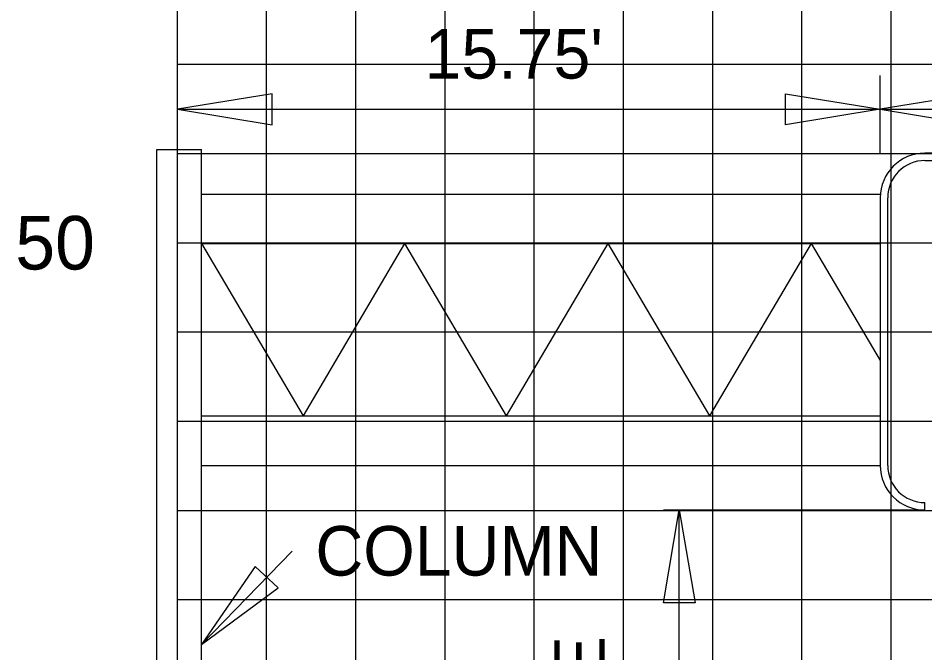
# Model space of a CAD drawing. Extents: x 2193008 to 2198143, y 1236112 to 1237864.
# Drawn here: x 2195581.14 to 2195601.46, y 1237298.91 to 1237313.14 of the extents above; entities that cross this region are included whole.
import ezdxf

# ---------------------------------------------------------------- set-up
doc = ezdxf.new("R2010")
doc.units = 0
for name, color, linetype in [('3', 7, 'Continuous'), ('31', 7, 'Continuous'), ('60', 7, 'Continuous'), ('GSCOLORFILL', 7, 'Continuous'), ('GSDIMS', 7, 'Continuous'), ('Level 55', 7, 'Continuous'), ('M-ROADS', 7, 'Continuous')]:
    doc.layers.add(name, color=color, linetype=linetype)

msp = doc.modelspace()

# ---------------------------------------------------------------- linework, layer by layer
at = {"layer": '3'}
for p, q in [((2195584.245, 1237288.478), (2195584.245, 1237310.196)), ((2195584.245, 1237310.196), (2195585.245, 1237310.196)), ((2195585.245, 1237288.478), (2195585.245, 1237310.196)), ((2195595.957, 1237284.114), (2195595.957, 1237302.114)), ((2195585.245, 1237299.097), (2195587.278, 1237301.193))]:
    msp.add_line(p, q, dxfattribs=at)
at = {"layer": '60'}
msp.add_line((2195584.707, 1237258.106), (2195584.707, 1237318.106), dxfattribs=at)
at = {"layer": 'GSCOLORFILL'}
for p, q in [((2195614.45, 1237310.114), (2195601.463, 1237310.114)), ((2195601.463, 1237309.947), (2195614.45, 1237309.947)), ((2195600.464, 1237309.115), (2195600.464, 1237303.113)), ((2195600.631, 1237303.113), (2195600.631, 1237309.115)), ((2195601.463, 1237302.114), (2195601.463, 1237302.28))]:
    msp.add_line(p, q, dxfattribs=at)
for centre, radius, start, end in [((2195601.463, 1237309.115), 0.999, 90, 180), ((2195601.463, 1237309.115), 0.833, 90, 180), ((2195601.463, 1237303.113), 0.999, 180, 270), ((2195601.463, 1237303.113), 0.833, 180, 270)]:
    msp.add_arc(centre, radius, start, end, dxfattribs=at)
at = {"layer": 'GSDIMS'}
for p, q in [((2195600.464, 1237310.114), (2195600.464, 1237311.855)), ((2195584.707, 1237311.097), (2195600.464, 1237311.097)), ((2195600.464, 1237311.097), (2195615.449, 1237311.097)), ((2195585.245, 1237309.196), (2195600.464, 1237309.196)), ((2195585.245, 1237308.086), (2195600.464, 1237308.086)), ((2195585.245, 1237308.086), (2195587.524, 1237304.223)), ((2195589.802, 1237308.086), (2195587.524, 1237304.223)), ((2195589.802, 1237308.086), (2195592.081, 1237304.223)), ((2195594.359, 1237308.086), (2195592.081, 1237304.223)), ((2195594.359, 1237308.086), (2195596.638, 1237304.223)), ((2195598.916, 1237308.086), (2195596.638, 1237304.223)), ((2195598.916, 1237308.086), (2195600.464, 1237305.462)), ((2195585.245, 1237304.223), (2195600.464, 1237304.223)), ((2195585.245, 1237303.113), (2195600.464, 1237303.113)), ((2195595.602, 1237302.114), (2195601.463, 1237302.114))]:
    msp.add_line(p, q, dxfattribs=at)
for points in [[(2195584.707, 1237311.097), (2195586.835, 1237310.75), (2195586.835, 1237311.445)], [(2195600.464, 1237311.097), (2195598.336, 1237310.75), (2195598.336, 1237311.445)], [(2195600.464, 1237311.097), (2195602.592, 1237310.75), (2195602.592, 1237311.445)], [(2195595.957, 1237302.114), (2195596.311, 1237300.031), (2195595.602, 1237300.031)], [(2195585.245, 1237299.097), (2195586.968, 1237300.369), (2195586.453, 1237300.847)]]:
    msp.add_lwpolyline(points, close=True, dxfattribs=at)
at = {"layer": 'M-ROADS'}
for p, q in [((2195586.707, 1237258.106), (2195586.707, 1237318.106)), ((2195588.707, 1237258.106), (2195588.707, 1237318.106)), ((2195590.707, 1237258.106), (2195590.707, 1237318.106)), ((2195592.707, 1237258.106), (2195592.707, 1237318.106)), ((2195594.707, 1237258.106), (2195594.707, 1237318.106)), ((2195596.707, 1237258.106), (2195596.707, 1237318.106)), ((2195598.707, 1237258.106), (2195598.707, 1237318.106)), ((2195600.707, 1237258.106), (2195600.707, 1237318.106)), ((2195584.707, 1237312.106), (2195714.707, 1237312.106)), ((2195584.707, 1237310.106), (2195714.707, 1237310.106)), ((2195584.707, 1237308.106), (2195714.707, 1237308.106)), ((2195584.707, 1237306.106), (2195714.707, 1237306.106)), ((2195584.707, 1237304.106), (2195714.707, 1237304.106)), ((2195584.707, 1237302.106), (2195714.707, 1237302.106)), ((2195584.707, 1237300.106), (2195714.707, 1237300.106))]:
    msp.add_line(p, q, dxfattribs=at)

# ---------------------------------------------------------------- texts
at = {"layer": '31'}
msp.add_text('50', height=1.2, dxfattribs=at).set_placement((2195581.073, 1237307.506))
at = {"layer": 'Level 55'}
for s, p in [("15.75'", (2195590.248, 1237311.786)), ('COLUMN', (2195587.801, 1237300.643))]:
    msp.add_text(s, height=1.1105, dxfattribs=at).set_placement(p)
msp.add_text('CLEARANCE', height=1.1346, rotation=90, dxfattribs=at).set_placement((2195594.289, 1237290.011))

doc.saveas('drawing.dxf')
